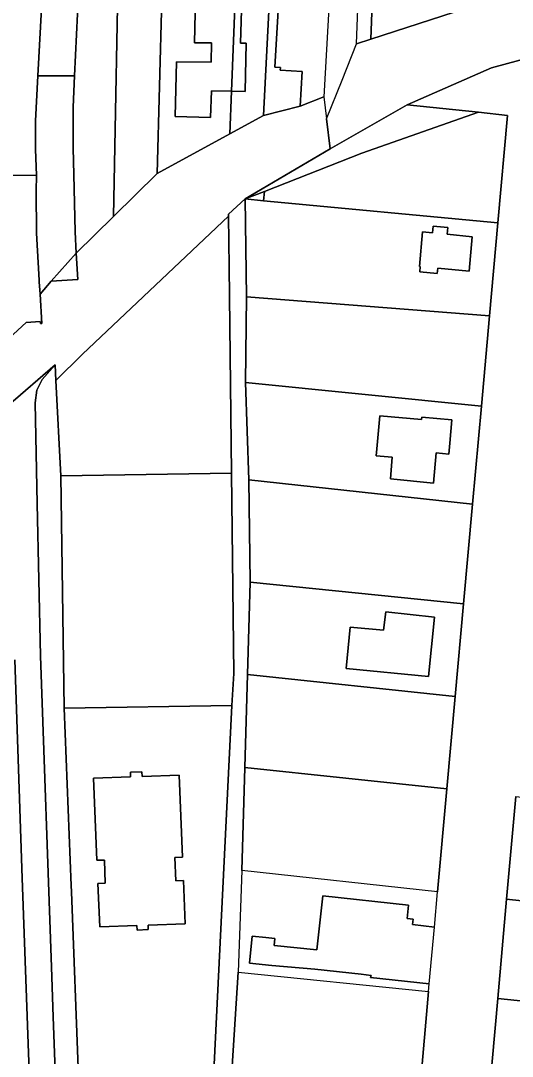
# Model space of a CAD drawing. Extents: x -521939 to -516426, y -1197857 to -1189551.
# Drawn here: x -519770.7 to -519664.5, y -1191200.5 to -1190976.7 of the extents above; entities that cross this region are included whole.
import ezdxf

# ---------------------------------------------------------------- set-up
doc = ezdxf.new("R2010")
doc.units = 0
for name, color, linetype in [('95560013', 7, 'Continuous'), ('95590013', 7, 'Continuous'), ('95640013', 7, 'Continuous')]:
    doc.layers.add(name, color=color, linetype=linetype)

msp = doc.modelspace()

# ---------------------------------------------------------------- linework, layer by layer
at = {"layer": '95560013'}
for points in [[(-519750.67, -1191019), (-519749.48, -1190954.85), (-519745.56, -1190896.81), (-519735.98, -1190894.3), (-519739.07, -1190942.04), (-519739.78, -1190953.04), (-519741.25, -1191009.72)], [(-519759.28, -1191009.98), (-519759.41, -1191004.29), (-519759.44, -1190995.41), (-519759.11, -1190988.64), (-519754.77, -1190899.2), (-519745.56, -1190896.81), (-519749.48, -1190954.85), (-519750.67, -1191019), (-519758.73, -1191026.94), (-519758.99, -1191022.31)], [(-519763.15, -1191054.45), (-519757.4, -1191048.8), (-519725.84, -1191018.93), (-519725.68, -1191029.93), (-519725.2, -1191074.52), (-519762.07, -1191075.06)], [(-519722.16, -1191054.93), (-519721.98, -1191036.38), (-519669.45, -1191040.49), (-519671.21, -1191060)], [(-519761.34, -1191125.25), (-519762.07, -1191075.06), (-519725.2, -1191074.52), (-519724.73, -1191117.78), (-519725.11, -1191124.72)], [(-519675.06, -1191102.74), (-519721.17, -1191098.04), (-519721.46, -1191075.93), (-519673.12, -1191081.21)], [(-519678.66, -1191142.72), (-519722.32, -1191138.09), (-519721.74, -1191118.03), (-519676.87, -1191122.79)], [(-519678.66, -1191142.72), (-519680.66, -1191164.96), (-519722.96, -1191160.4), (-519722.32, -1191138.09)], [(-519608.58, -1191172.73), (-519665.75, -1191166.57), (-519663.75, -1191144.4), (-519606.11, -1191150.9)], [(-519610.65, -1191193.91), (-519667.69, -1191188.06), (-519665.75, -1191166.57), (-519608.58, -1191172.73)], [(-519612.99, -1191214.92), (-519661.44, -1191209.78), (-519669.56, -1191208.87), (-519667.69, -1191188.06), (-519610.65, -1191193.91)]]:
    msp.add_lwpolyline(points, close=True, dxfattribs=at)
at = {"layer": '95590013'}
for points in [[(-519707.45, -1190942.95), (-519708.95, -1190969.62), (-519711.69, -1190969.47), (-519711.91, -1190973.46), (-519715.06, -1190973.28), (-519715.81, -1190986.76), (-519714.61, -1190986.83), (-519714.65, -1190987.42), (-519709.96, -1190987.68), (-519710.38, -1190995.17), (-519718.32, -1190997.18), (-519715.58, -1190943.61), (-519715.52, -1190942.48), (-519711.68, -1190889.2), (-519711.68, -1190885.43), (-519711.68, -1190883.58), (-519710.16, -1190883.6), (-519707.32, -1190884.15), (-519705.1, -1190885.35), (-519703.03, -1190887.15), (-519701.34, -1190889.07), (-519700.57, -1190890.69), (-519702.46, -1190943.23)], [(-519759.11, -1190988.64), (-519767.01, -1190988.64), (-519762.27, -1190901.17), (-519754.77, -1190899.2)], [(-519767.01, -1190988.64), (-519767.54, -1190998.33), (-519767.55, -1191004.47), (-519767.34, -1191010.18), (-519783.73, -1191010.08), (-519783.71, -1190996.72), (-519780.96, -1190947.96), (-519779.25, -1190905.42), (-519770.5, -1190903.23), (-519762.27, -1190901.17)], [(-519725.58, -1191001.15), (-519741.25, -1191009.72), (-519739.78, -1190953.04), (-519739.07, -1190942.04), (-519722.93, -1190943.12), (-519724.41, -1190971.94), (-519732.95, -1190971.72), (-519733.2, -1190981.48), (-519729.51, -1190981.51), (-519729.56, -1190985.67), (-519737.1, -1190985.59), (-519737.4, -1190997.42), (-519729.71, -1190997.61), (-519729.55, -1190991.86), (-519725.21, -1190991.97)], [(-519718.32, -1190997.18), (-519725.58, -1191001.15), (-519725.21, -1190991.97), (-519722.27, -1190992.04), (-519722.01, -1190981.57), (-519723.22, -1190981.56), (-519722.98, -1190971.98), (-519724.41, -1190971.94), (-519722.93, -1190943.12), (-519715.58, -1190943.61)], [(-519667.64, -1191020.37), (-519718.28, -1191015.61), (-519718.08, -1191013.61), (-519697.01, -1191005.37), (-519671.83, -1190996.5), (-519665.55, -1190997.17)], [(-519725.68, -1191029.93), (-519725.84, -1191018.93), (-519725.85, -1191018.51), (-519722.26, -1191015.24), (-519721.98, -1191036.38), (-519722.16, -1191054.93), (-519721.46, -1191075.93), (-519721.17, -1191098.04), (-519721.74, -1191118.03), (-519722.32, -1191138.09), (-519722.96, -1191160.4), (-519723.75, -1191182.31), (-519725.09, -1191202.63), (-519726.09, -1191223.67), (-519726.54, -1191242.87), (-519727.15, -1191268.49), (-519731.5, -1191267.99), (-519731.19, -1191257.99), (-519730.58, -1191243.71), (-519730.13, -1191223.71), (-519729.05, -1191203.74), (-519725.11, -1191124.72), (-519724.73, -1191117.78), (-519725.2, -1191074.52)], [(-519669.45, -1191040.49), (-519721.98, -1191036.38), (-519722.26, -1191015.24), (-519718.28, -1191015.61), (-519667.64, -1191020.37)], [(-519673.17, -1191023.39), (-519678.61, -1191022.87), (-519678.47, -1191021.41), (-519681.63, -1191021.11), (-519681.76, -1191022.56), (-519683.93, -1191022.36), (-519684.61, -1191029.82), (-519684.41, -1191029.84), (-519684.52, -1191030.99), (-519680.75, -1191031.35), (-519680.64, -1191030.2), (-519673.88, -1191030.84)], [(-519722.16, -1191054.93), (-519671.21, -1191060), (-519673.12, -1191081.21), (-519721.46, -1191075.93)], [(-519693.16, -1191062.11), (-519693.8, -1191069.23), (-519693.93, -1191070.77), (-519690.46, -1191071.06), (-519690.87, -1191075.73), (-519681.52, -1191076.65), (-519680.99, -1191070.12), (-519678.24, -1191070.39), (-519678.03, -1191068.03), (-519677.56, -1191062.94), (-519684.09, -1191062.36), (-519684.14, -1191062.91)], [(-519676.87, -1191122.79), (-519721.74, -1191118.03), (-519721.17, -1191098.04), (-519675.06, -1191102.74)], [(-519681.36, -1191105.65), (-519691.88, -1191104.5), (-519692.33, -1191108.46), (-519699.54, -1191107.78), (-519700.45, -1191116.7), (-519682.66, -1191118.46)]]:
    msp.add_lwpolyline(points, close=True, dxfattribs=at)
for points in [[(-519722.96, -1191160.4), (-519723.75, -1191182.31)], [(-519680.66, -1191164.96), (-519722.96, -1191160.4)], [(-519682.46, -1191184.87), (-519695.15, -1191183.49), (-519695.04, -1191183.03), (-519697.16, -1191182.8), (-519707.21, -1191181.71), (-519716.46, -1191180.92), (-519721.32, -1191180.4), (-519720.7, -1191174.55), (-519717.8, -1191174.87), (-519715.83, -1191175.09), (-519715.99, -1191176.57), (-519706.75, -1191177.48), (-519705.46, -1191165.81), (-519686.94, -1191167.84), (-519687.26, -1191170.76), (-519685.94, -1191170.85), (-519686.07, -1191172.07)], [(-519681.35, -1191172.59), (-519680.66, -1191164.96)], [(-519686.07, -1191172.07), (-519681.35, -1191172.59)], [(-519723.75, -1191182.31), (-519682.61, -1191186.53)], [(-519682.61, -1191186.53), (-519682.46, -1191184.87)]]:
    msp.add_lwpolyline(points, dxfattribs=at)
at = {"layer": '95640013'}
for points in [[(-519435.15, -1190886.72), (-519424.76, -1190952.81), (-519427.27, -1190956.19), (-519432.53, -1190922.72), (-519454.53, -1190922.76), (-519474.53, -1190922.79), (-519494.53, -1190922.83), (-519514.53, -1190922.86), (-519534.53, -1190922.9), (-519554.53, -1190922.94), (-519574.53, -1190922.97), (-519594.53, -1190923.01), (-519614.52, -1190923.05), (-519634.52, -1190923.08), (-519654.53, -1190923.12), (-519674.43, -1190923.15), (-519692.95, -1190923.19), (-519695.12, -1190980.71), (-519698.16, -1190981.7), (-519694.83, -1190893.33), (-519694.59, -1190887.19), (-519516.08, -1190886.87)], [(-519695.12, -1190980.71), (-519692.95, -1190923.19), (-519674.43, -1190923.15), (-519674.43, -1190973.99)], [(-519702.46, -1190943.23), (-519705.25, -1190993.14), (-519710.38, -1190995.17), (-519709.96, -1190987.68), (-519714.65, -1190987.42), (-519714.61, -1190986.83), (-519715.81, -1190986.76), (-519715.06, -1190973.28), (-519711.91, -1190973.46), (-519711.69, -1190969.47), (-519708.95, -1190969.62), (-519707.45, -1190942.95)], [(-519737.4, -1190997.42), (-519737.1, -1190985.59), (-519729.56, -1190985.67), (-519729.51, -1190981.51), (-519733.2, -1190981.48), (-519732.95, -1190971.72), (-519724.41, -1190971.94), (-519725.21, -1190991.97), (-519729.55, -1190991.86), (-519729.71, -1190997.61)], [(-519725.21, -1190991.97), (-519724.41, -1190971.94), (-519722.98, -1190971.98), (-519723.22, -1190981.56), (-519722.01, -1190981.57), (-519722.27, -1190992.04)], [(-519758.99, -1191022.31), (-519758.73, -1191026.94), (-519764.15, -1191032.99), (-519766.57, -1191035.82), (-519766.73, -1191033.13), (-519766.75, -1191032.77), (-519767.32, -1191022.62), (-519767.43, -1191013.47), (-519767.34, -1191010.18), (-519767.55, -1191004.47), (-519767.54, -1190998.33), (-519767.01, -1190988.64), (-519759.11, -1190988.64), (-519759.44, -1190995.41), (-519759.41, -1191004.29), (-519759.28, -1191009.98)], [(-519722.26, -1191015.24), (-519703.86, -1191004.43), (-519687.23, -1190994.86), (-519671.83, -1190996.5), (-519697.01, -1191005.37), (-519718.08, -1191013.61)], [(-519783.02, -1191029.58), (-519783.43, -1191019.35), (-519783.46, -1191018.59), (-519783.51, -1191017.36), (-519783.73, -1191010.08), (-519767.34, -1191010.18), (-519767.43, -1191013.47), (-519767.32, -1191022.62), (-519766.75, -1191032.77), (-519766.73, -1191033.13), (-519766.57, -1191035.82), (-519766.2, -1191042.12), (-519766.5, -1191042.12), (-519766.53, -1191041.7), (-519769.56, -1191041.92), (-519774.17, -1191046.21), (-519781.93, -1191052.87), (-519781.98, -1191052.04), (-519782.33, -1191046.49), (-519782.9, -1191032.56)], [(-519718.28, -1191015.61), (-519722.26, -1191015.24), (-519718.08, -1191013.61)], [(-519684.52, -1191030.99), (-519684.41, -1191029.84), (-519684.61, -1191029.82), (-519683.93, -1191022.36), (-519681.76, -1191022.56), (-519681.63, -1191021.11), (-519678.47, -1191021.41), (-519678.61, -1191022.87), (-519673.17, -1191023.39), (-519673.88, -1191030.84), (-519680.64, -1191030.2), (-519680.75, -1191031.35)], [(-519764.15, -1191032.99), (-519758.73, -1191026.94), (-519758.39, -1191032.67)], [(-519681.52, -1191076.65), (-519690.87, -1191075.73), (-519690.46, -1191071.06), (-519693.93, -1191070.77), (-519693.8, -1191069.23), (-519693.16, -1191062.11), (-519684.14, -1191062.91), (-519684.09, -1191062.36), (-519677.56, -1191062.94), (-519678.03, -1191068.03), (-519678.24, -1191070.39), (-519680.99, -1191070.12)], [(-519700.45, -1191116.7), (-519699.54, -1191107.78), (-519692.33, -1191108.46), (-519691.88, -1191104.5), (-519681.36, -1191105.65), (-519682.66, -1191118.46)], [(-519729.05, -1191203.74), (-519758.24, -1191204.87), (-519759.79, -1191165), (-519759.85, -1191163.64), (-519761.34, -1191125.25), (-519725.11, -1191124.72)], [(-519754.99, -1191140.42), (-519754.27, -1191158.17), (-519752.65, -1191158.1), (-519752.49, -1191163.12), (-519754.06, -1191163.18), (-519753.68, -1191172.56), (-519745.66, -1191172.28), (-519745.61, -1191173.26), (-519743.19, -1191173.15), (-519743.23, -1191172.17), (-519735.21, -1191171.86), (-519735.6, -1191162.5), (-519737.21, -1191162.57), (-519737.41, -1191157.55), (-519735.8, -1191157.48), (-519736.53, -1191139.74), (-519744.52, -1191140.03), (-519744.56, -1191139.06), (-519747.01, -1191139.15), (-519747, -1191140.11)], [(-519745.66, -1191172.28), (-519753.68, -1191172.56), (-519754.06, -1191163.18), (-519752.49, -1191163.12), (-519752.65, -1191158.1), (-519754.27, -1191158.17), (-519754.99, -1191140.42), (-519747, -1191140.11), (-519747.01, -1191139.15), (-519744.56, -1191139.06), (-519744.52, -1191140.03), (-519736.53, -1191139.74), (-519735.8, -1191157.48), (-519737.41, -1191157.55), (-519737.21, -1191162.57), (-519735.6, -1191162.5), (-519735.21, -1191171.86), (-519743.23, -1191172.17), (-519743.19, -1191173.15), (-519745.61, -1191173.26)], [(-519725.09, -1191202.63), (-519723.75, -1191182.31), (-519682.61, -1191186.53), (-519684.47, -1191207.19)]]:
    msp.add_lwpolyline(points, close=True, dxfattribs=at)
for points in [[(-519698.16, -1190981.7), (-519694.83, -1190893.33)], [(-519702.46, -1190943.23), (-519705.25, -1190993.14)], [(-519616.83, -1190975.66), (-519632.78, -1190977.13), (-519669, -1190986.87), (-519687.23, -1190994.86), (-519703.86, -1191004.43), (-519704.66, -1190997.94), (-519701.31, -1190989.56), (-519698.16, -1190981.7), (-519695.12, -1190980.71), (-519674.43, -1190973.99)], [(-519684.47, -1191207.19), (-519682.61, -1191186.53), (-519682.46, -1191184.87), (-519681.35, -1191172.59), (-519680.66, -1191164.96), (-519678.66, -1191142.72), (-519676.87, -1191122.79), (-519675.06, -1191102.74), (-519673.12, -1191081.21), (-519671.21, -1191060), (-519669.45, -1191040.49), (-519667.64, -1191020.37), (-519665.55, -1190997.17), (-519671.83, -1190996.5), (-519687.23, -1190994.86), (-519669, -1190986.87), (-519632.78, -1190977.13)], [(-519701.31, -1190989.56), (-519698.16, -1190981.7)], [(-519704.66, -1190997.94), (-519701.31, -1190989.56)], [(-519774.17, -1191046.21), (-519769.56, -1191041.92), (-519766.53, -1191041.7), (-519766.5, -1191042.12), (-519766.2, -1191042.12), (-519766.57, -1191035.82), (-519764.15, -1191032.99), (-519758.39, -1191032.67), (-519758.73, -1191026.94), (-519750.67, -1191019), (-519741.25, -1191009.72), (-519725.58, -1191001.15), (-519718.32, -1190997.18), (-519710.38, -1190995.17), (-519705.25, -1190993.14), (-519704.66, -1190997.94), (-519703.86, -1191004.43), (-519722.26, -1191015.24), (-519725.85, -1191018.51), (-519725.84, -1191018.93), (-519757.4, -1191048.8), (-519763.15, -1191054.45), (-519763.32, -1191051.12), (-519773.42, -1191059.91)], [(-519705.25, -1190993.14), (-519704.66, -1190997.94)], [(-519773.42, -1191059.91), (-519763.32, -1191051.12), (-519766.14, -1191054.28), (-519767.23, -1191056.59), (-519767.6, -1191059.33), (-519767.21, -1191081.12), (-519766.44, -1191113.97), (-519764.08, -1191181.24), (-519763.71, -1191191.99), (-519761.58, -1191250.23)], [(-519761.58, -1191250.23), (-519763.71, -1191191.99), (-519764.08, -1191181.24), (-519766.44, -1191113.97), (-519767.21, -1191081.12), (-519767.6, -1191059.33), (-519767.23, -1191056.59), (-519766.14, -1191054.28), (-519763.32, -1191051.12), (-519763.15, -1191054.45), (-519762.07, -1191075.06), (-519761.34, -1191125.25), (-519759.85, -1191163.64), (-519759.79, -1191165), (-519758.24, -1191204.87)], [(-519772.04, -1191114.81), (-519770.41, -1191162.02), (-519768.68, -1191209.68), (-519767.86, -1191233.16), (-519767.44, -1191253.13), (-519767.34, -1191286.73), (-519767.23, -1191308.92), (-519767.04, -1191347.24), (-519767.55, -1191362.34), (-519767.19, -1191393.89), (-519766.8, -1191401.46), (-519766.37, -1191433.64), (-519766.04, -1191453.24), (-519773.21, -1191452.93)], [(-519768.68, -1191209.68), (-519770.41, -1191162.02), (-519772.04, -1191114.81)], [(-519663.75, -1191144.4), (-519665.75, -1191166.57), (-519667.69, -1191188.06), (-519669.56, -1191208.87)], [(-519686.07, -1191172.07), (-519685.94, -1191170.85), (-519687.26, -1191170.76), (-519686.94, -1191167.84), (-519705.46, -1191165.81), (-519706.75, -1191177.48), (-519715.99, -1191176.57), (-519715.83, -1191175.09), (-519717.8, -1191174.87), (-519720.7, -1191174.55), (-519721.32, -1191180.4), (-519716.46, -1191180.92), (-519707.21, -1191181.71), (-519697.16, -1191182.8), (-519695.04, -1191183.03), (-519695.15, -1191183.49), (-519682.46, -1191184.87)], [(-519681.35, -1191172.59), (-519686.07, -1191172.07)], [(-519682.46, -1191184.87), (-519681.35, -1191172.59)]]:
    msp.add_lwpolyline(points, dxfattribs=at)

doc.saveas('drawing.dxf')
